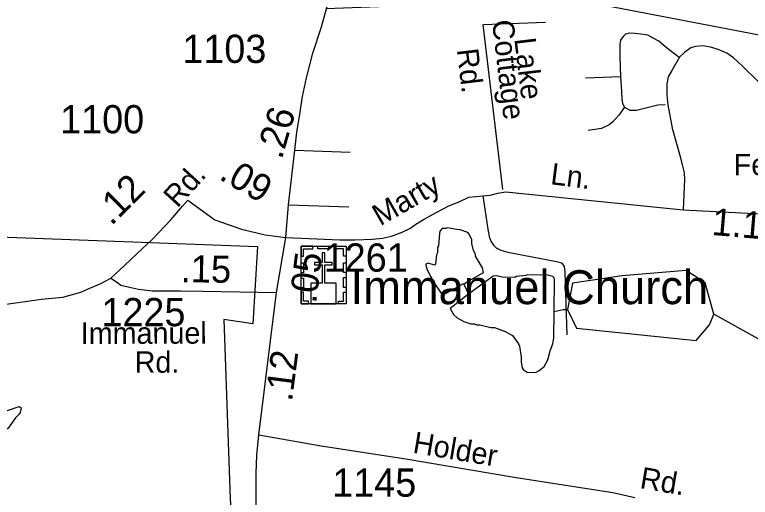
# Model space of a CAD drawing. Extents: x 1547597 to 1699558, y 810033 to 920809.
# Drawn here: x 1588035 to 1591291, y 847300 to 849437 of the extents above; entities that cross this region are included whole.
import ezdxf

# ---------------------------------------------------------------- set-up
doc = ezdxf.new("R2010")
doc.units = 0
for name, color, linetype in [('Exist Boundary Political City Limit New', 7, 'Continuous'), ('Exist Cultural Church with Cemetery CELL', 7, 'Continuous'), ('Exist Cultural Church with Cemetery Label', 7, 'Continuous'), ('Exist Hydrographic Misc Water Feature', 7, 'Continuous'), ('Exist Hydrographic Pond Under 1500 Sq Ft', 7, 'Continuous'), ('Exist Road Non-System Type 51', 7, 'Continuous'), ('Exist Road Non-System Type 51 Label', 7, 'Continuous'), ('Exist Road Secondary Mileage Hundredths English Label', 7, 'Continuous'), ('Exist Road Secondary Type 51 Attributed', 7, 'Continuous'), ('Exist Road Secondary Type 51 Label', 7, 'Continuous'), ('Exist Road Secondary Type 51 Number Label', 7, 'Continuous'), ('Map Preparation Boundary City Limit Buffer Line', 7, 'Continuous')]:
    doc.layers.add(name, color=color, linetype=linetype)

msp = doc.modelspace()

# ---------------------------------------------------------------- linework, layer by layer
at = {"layer": 'Exist Boundary Political City Limit New'}
for points in [[(1586285.3, 850744.6), (1586149, 849368.8), (1586194, 849301.3), (1586149, 848520.5), (1589110.2, 848410.1), (1589089.5, 848068.3), (1588960.3, 848086.7), (1588988, 847293), (1589035.6, 846614.1)], [(1596904.9, 847270.3), (1596284, 847806.6), (1595748.2, 848233.1), (1595309.9, 848452.5), (1594414.4, 848690.8), (1593223.6, 848983.5), (1590507.7, 849506.1), (1589412.8, 849462.6)]]:
    msp.add_lwpolyline(points, dxfattribs=at)
at = {"layer": 'Exist Cultural Church with Cemetery CELL'}
for points in [[(1589302.6, 848411.5), (1589501.6, 848411.5), (1589501.6, 848156.9), (1589302.6, 848156.9)], [(1589302.6, 848368.2), (1589313.9, 848368.2), (1589313.9, 848400.4), (1589354.5, 848400.4), (1589354.5, 848411.5), (1589302.6, 848411.5)], [(1589376.6, 848411.5), (1589428.5, 848411.5), (1589428.5, 848400.1), (1589376.6, 848400.1)], [(1589501.7, 848368.1), (1589490.4, 848368.1), (1589490.4, 848400.3), (1589449.8, 848400.3), (1589449.8, 848411.4), (1589501.7, 848411.4)], [(1589345.6, 848156.9), (1589457.8, 848156.9), (1589457.8, 848247.5), (1589407.1, 848247.5), (1589407, 848329), (1589440, 848329), (1589440, 848340), (1589407, 848340), (1589407.1, 848382.2), (1589395.5, 848382.2), (1589395.4, 848340), (1589362.3, 848340), (1589362.3, 848329), (1589395.4, 848329), (1589395.5, 848247.5), (1589345.6, 848247.5)], [(1589302.5, 848294), (1589302.5, 848337.3), (1589313.9, 848337.3), (1589313.9, 848294)], [(1589490.3, 848295.1), (1589490.3, 848338.4), (1589501.7, 848338.4), (1589501.7, 848295.1)], [(1589302.5, 848226.8), (1589302.5, 848270.1), (1589313.9, 848270.1), (1589313.9, 848226.8)], [(1589490.3, 848229.1), (1589490.3, 848272.4), (1589501.7, 848272.4), (1589501.7, 848229.1)], [(1589335.6, 848156.9), (1589335.6, 848168.4), (1589313.6, 848168.4), (1589313.6, 848208.8), (1589302.5, 848208.8), (1589302.5, 848156.9)], [(1589468.5, 848156.9), (1589468.5, 848168.4), (1589490.5, 848168.4), (1589490.5, 848208.8), (1589501.6, 848208.8), (1589501.6, 848156.9)]]:
    msp.add_lwpolyline(points, close=True, dxfattribs=at)
at = {"layer": 'Exist Hydrographic Misc Water Feature'}
msp.add_line((1590023.1, 848243.8), (1590044.5, 848199.6), dxfattribs=at)
for points in [[(1590023.1, 848243.8), (1590034.8, 848252.5), (1590110.8, 848295.8), (1590105.5, 848315.6), (1590074.1, 848367.9), (1590074.2, 848375.9), (1590066.4, 848392), (1590058.7, 848424.1), (1590059, 848440.1), (1590047.3, 848464.3), (1590041.3, 848472.3), (1590007.5, 848484.7), (1589991.5, 848484.9), (1589949.7, 848493.5), (1589943.6, 848489.5), (1589927.6, 848489.7), (1589917.5, 848477.9), (1589915.3, 848467.9), (1589910.7, 848414), (1589906.6, 848406), (1589906.3, 848382), (1589902.2, 848374.1), (1589897.8, 848334.2), (1589893.7, 848328.3), (1589865.8, 848336.6), (1589854.8, 848332.6), (1589855.9, 848321.2), (1589861.4, 848306.7), (1589890.7, 848250.3), (1589918.3, 848210), (1589928.7, 848194.6), (1589948.2, 848205.6), (1590021.4, 848247.1), (1590023.1, 848243.8)], [(1590423.1, 848122.8), (1590424.8, 848263.6), (1590422.9, 848271.6), (1590417, 848277.7), (1590393.1, 848284), (1590305.1, 848285.1), (1590297, 848281.2), (1590257, 848277.7), (1590248.9, 848273.8), (1590193, 848274.5), (1590169.1, 848280.8), (1590153.1, 848279), (1590044.5, 848199.6)], [(1590044.5, 848199.6), (1589962.6, 848135.6), (1589977, 848109.3), (1589992.9, 848095.1), (1590022.7, 848078.7), (1590054.5, 848068.3), (1590070.5, 848068.1), (1590078.5, 848064), (1590094.5, 848063.8), (1590142.3, 848051.2), (1590158.3, 848051), (1590206.1, 848034.4), (1590237.9, 848016.1), (1590265.4, 847979.7), (1590269.3, 847969.7), (1590276.7, 847921.6), (1590276.5, 847897.6), (1590282.1, 847873.6), (1590286.1, 847865.5), (1590304, 847853.3), (1590340, 847852.8), (1590356.1, 847860.6), (1590378.2, 847878.3), (1590394.6, 847908.1), (1590405.1, 847948), (1590417.4, 847979.8), (1590421.7, 848003.8), (1590423.1, 848122.8)], [(1590423.1, 848122.8), (1590463.2, 848131.1), (1590481.4, 848130.9)], [(1593705.8, 847052.8), (1593390, 847269.6), (1593203.6, 847445.6), (1593089.8, 847577.5), (1592981.8, 847612.4), (1592399.1, 847637.2), (1592131.3, 847663.1), (1591732.4, 847775.4), (1591129.6, 848111.4)], [(1587884.6, 847639.7), (1587882.2, 847663.8), (1587886.3, 847669.8), (1587894.3, 847673.7), (1587942.3, 847675.1), (1587950.4, 847679), (1587998.4, 847682.4), (1588054.7, 847701.7), (1588062.6, 847695.6), (1588058.4, 847675.6), (1588052.2, 847665.7), (1588038.1, 847651.9), (1588005.5, 847606.3), (1587957.1, 847570.9), (1587925.1, 847567.4), (1587917.1, 847569.5), (1587903.2, 847585.6), (1587893.6, 847611.7), (1587893.7, 847619.7), (1587884.6, 847639.7)]]:
    msp.add_lwpolyline(points, dxfattribs=at)
at = {"layer": 'Exist Hydrographic Pond Under 1500 Sq Ft'}
msp.add_lwpolyline([(1591129.6, 848111.4), (1591091.3, 848249.8), (1591007.4, 848303.5), (1590724.2, 848281.1), (1590504.9, 848247.5), (1590481.4, 848130.9), (1590521.6, 848049.2), (1591052.5, 847994.7), (1591110.8, 848063.1), (1591129.6, 848111.4)], dxfattribs=at)
at = {"layer": 'Exist Road Non-System Type 51'}
for p, q in [((1590109.1, 849393.1), (1590385, 849403.8)), ((1590196.1, 848662.2), (1590109.1, 849393.1)), ((1589274.9, 848836.3), (1589520.3, 848828)), ((1589246.9, 848594.7), (1589514.3, 848586.6))]:
    msp.add_line(p, q, dxfattribs=at)
for points in [[(1590976.2, 849247.1), (1590918.9, 849291.9), (1590887.1, 849319.2), (1590862.1, 849332.9), (1590837.1, 849346.6), (1590807.5, 849351.1), (1590780.2, 849353.4), (1590755.2, 849355.7), (1590739.3, 849351.1), (1590727.9, 849339.7), (1590716.5, 849323.8), (1590714.3, 849305.6), (1590714.3, 849251), (1590716.5, 849162.2)], [(1591328.2, 849139.5), (1591255.5, 849210), (1591216.8, 849246.4), (1591187.3, 849266.9), (1591148.6, 849282.8), (1591121.3, 849291.9), (1591082.7, 849298.8), (1591048.5, 849296.5), (1591028.1, 849289.7), (1591000.8, 849269.2), (1590978, 849248.7)], [(1590978, 849248.7), (1590943.9, 849189.6), (1590928, 849162.2), (1590921.2, 849130.4), (1590921.2, 849082.6), (1590925.7, 849037.1)], [(1590716.5, 849162.2), (1590561.9, 849155.4)], [(1590716.5, 849162.2), (1590721.1, 849096.3), (1590723.4, 849062.1), (1590725.6, 849043.9), (1590734.7, 849028)], [(1590734.7, 849028), (1590709.7, 848991.6), (1590682.4, 848962), (1590666.5, 848948.4), (1590632.4, 848932.4), (1590573.3, 848923.3)], [(1590734.7, 849028), (1590757.5, 849014.4), (1590787, 849014.4), (1590834.8, 849025.7), (1590882.5, 849037.1), (1590914.4, 849039.4)], [(1590925.7, 849037.1), (1590946.2, 848934.7), (1590964.4, 848866.5), (1590980.3, 848809.6), (1590991.7, 848766.3), (1590998.5, 848736.8), (1591000.8, 848707.2), (1590998.5, 848675.3), (1590994, 848572.5)], [(1590106.8, 848635.1), (1590129.5, 848487), (1590135.1, 848454.9), (1590142.9, 848434.7), (1590154.5, 848416.7), (1590166.5, 848404.4), (1590186.3, 848394), (1590218.1, 848385.6), (1590433.6, 848344.6), (1590451.5, 848340.2), (1590457.4, 848336.1), (1590467.4, 848322.1), (1590470.8, 848296), (1590479.1, 848019.7)]]:
    msp.add_lwpolyline(points, dxfattribs=at)
at = {"layer": 'Exist Road Secondary Type 51 Attributed'}
for p, q in [((1589193.4, 848206.5), (1589234.4, 848450.1)), ((1589115.5, 847575.8), (1589193.4, 848206.5))]:
    msp.add_line(p, q, dxfattribs=at)
for points in [[(1589234.4, 848450.1), (1589246.9, 848594.7), (1589274.9, 848836.3), (1589283.4, 848916.3), (1589293.6, 848977.5), (1589308.9, 849074.5), (1589326.1, 849156.5), (1589355.1, 849266.5), (1589392.5, 849383.6), (1589416.7, 849469.4), (1589442, 849555.1)], [(1589234.4, 848450.1), (1589474, 848440.5), (1589540, 848439.6), (1589618.6, 848443.5), (1589662.7, 848446.8), (1589703.5, 848455.4), (1589750.4, 848474.5), (1589784.7, 848489.8), (1589810.5, 848508.8), (1589845, 848530.3), (1589887.6, 848553.8), (1589928.3, 848576.1), (1589957, 848589.9), (1590005.1, 848610.2), (1590044.7, 848628.2), (1590106.8, 848635.1), (1590139.1, 848637.9), (1590174.2, 848647.2), (1590208.7, 848652.4), (1590993.6, 848572.6), (1591510.7, 848545.8)], [(1588460.6, 848270.8), (1588521, 848326.1), (1588576.3, 848379.7), (1588643.6, 848441.9), (1588726.5, 848528.3), (1588778.1, 848588.3), (1588800.5, 848616.1), (1588920.8, 848527.8), (1589038.8, 848486.5), (1589144.1, 848462.3), (1589234.4, 848450.1)], [(1586263, 848189.6), (1586339.6, 848118.6), (1586381.4, 848082.9), (1586419.6, 848051.8), (1586465.3, 848033.7), (1586519, 848021), (1586608.6, 848012.3), (1586765, 848025.1), (1587328.1, 848090.2), (1587577.1, 848111), (1587986.5, 848154), (1588152.7, 848176.7), (1588248.2, 848186.1), (1588327.7, 848208.6), (1588367.4, 848225.9), (1588415.7, 848246.6), (1588460.6, 848270.8)], [(1588460.6, 848270.8), (1588484.8, 848253.5), (1588505.1, 848239.8), (1588543.5, 848231), (1588583, 848220.7), (1588645.1, 848213.9), (1588769, 848214.6), (1588867.1, 848213.2), (1589193.4, 848206.5)], [(1589261.8, 845982.6), (1589223.6, 846278.5), (1589185.3, 846536.7), (1589162.2, 846723.8), (1589127.4, 846982), (1589117, 847103.7), (1589104.3, 847220.6), (1589103.6, 847406.7), (1589106.7, 847486.7), (1589115.5, 847575.8)], [(1589115.5, 847575.8), (1589391.4, 847527.1), (1589766.3, 847470.6), (1590246.4, 847388.3), (1590682.9, 847321.5), (1590780.6, 847299)]]:
    msp.add_lwpolyline(points, dxfattribs=at)
at = {"layer": 'Map Preparation Boundary City Limit Buffer Line'}
for points in [[(1586285.3, 850744.6), (1586149, 849368.8), (1586194, 849301.3), (1586149, 848520.5), (1589110.2, 848410.1), (1589089.5, 848068.3), (1588960.3, 848086.7), (1588988, 847293), (1589035.6, 846614.1)], [(1596904.9, 847270.3), (1596284, 847806.6), (1595748.2, 848233.1), (1595309.9, 848452.5), (1594414.4, 848690.8), (1593223.6, 848983.5), (1590507.7, 849506.1), (1589412.8, 849462.6)]]:
    msp.add_lwpolyline(points, dxfattribs=at)

# ---------------------------------------------------------------- texts
at = {"layer": 'Exist Cultural Church with Cemetery Label'}
msp.add_text('Immanuel Church', height=150, dxfattribs=at).set_placement((1589521.8, 848155.1))
at = {"layer": 'Exist Road Non-System Type 51 Label'}
for s, rotation, p in [('Cottage', 276.7917, (1590147.5, 849408.9)), ('Lake', 276.7917, (1590246.5, 849330)), ('Rd.', 276.7917, (1589991.9, 849282.4)), ('Ferguson', 0.2987, (1591218.3, 848725.1))]:
    msp.add_text(s, height=95, rotation=rotation, dxfattribs=at).set_placement(p)
at = {"layer": 'Exist Road Secondary Mileage Hundredths English Label'}
for s, rotation, p in [('.26', 73.7691, (1589216.9, 848792.4)), ('.09', 329.9223, (1588934.5, 848711.1)), ('.12', 44.7965, (1588462.4, 848499.5)), ('1.10', 355.1763, (1591118, 848461.7)), ('.05', 82.9161, (1589369.2, 848155.6)), ('.15', 359.1837, (1588768.8, 848252.4)), ('.12', 82.6595, (1589262.1, 847721.1))]:
    msp.add_text(s, height=120, rotation=rotation, dxfattribs=at).set_placement(p)
at = {"layer": 'Exist Road Secondary Type 51 Label'}
for s, rotation, p in [('Ln.', 352.7593, (1590403.8, 848686.5)), ('Rd.', 47.6877, (1588754.7, 848578.1)), ('Marty', 29.9269, (1589653.3, 848499.1)), ('Immanuel', 0.1407, (1588327.2, 847978.8)), ('Rd.', 359.9571, (1588565.7, 847851.3)), ('Holder', 350.4141, (1589793.5, 847497.7)), ('Rd.', 350.4141, (1590798.9, 847341))]:
    msp.add_text(s, height=95, rotation=rotation, dxfattribs=at).set_placement(p)
at = {"layer": 'Exist Road Secondary Type 51 Number Label'}
for s, p in [('1103', (1588776.8, 849223.3)), ('1100', (1588235.9, 848911.5)), ('1261', (1589402.8, 848299)), ('1225', (1588418.7, 848057.4)), ('1145', (1589440.6, 847302.4))]:
    msp.add_text(s, height=125, dxfattribs=at).set_placement(p)

doc.saveas('drawing.dxf')
